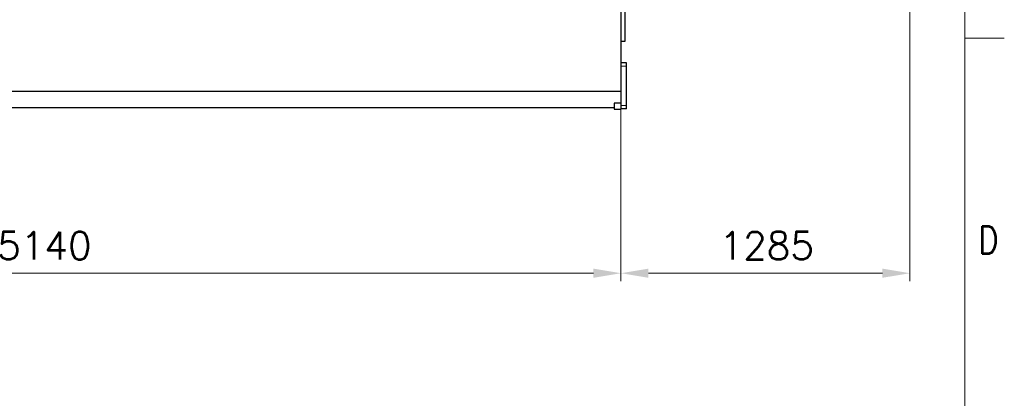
# Model space of a CAD drawing. Header units: inches. Extents: x 0 to 20790, y -12 to 14700.
# Tile 330 of 341: x 16411 to 20790, y 7497 to 9183. Entities that reach past the tile are written whole.
import ezdxf

# ---------------------------------------------------------------- set-up
doc = ezdxf.new("R2010")
doc.units = ezdxf.units.IN
for name, color, linetype, true_color in [('1', 7, 'Continuous', 0xffffff), ('210', 7, 'Continuous', 0xffffff), ('254', 7, 'Continuous', 0xffffff)]:
    doc.layers.add(name, color=color, linetype=linetype, true_color=true_color)
doc.styles.add('latin_extended', font='simplex.shx')
doc.dimstyles.get("Standard").update_dxf_attribs({"dimtxt": 0.18, "dimasz": 0.18, "dimexe": 0.18, "dimexo": 0.0625, "dimgap": 0.09, "dimtad": 0, "dimtih": 1, "dimtoh": 1, "dimdec": 4, "dimzin": 0, "dimdsep": 46, "dimtxsty": 'Standard', "dimcen": 0.09, "dimadec": 0, "dimazin": 0, "dimtfac": 1, "dimtdec": 4, "dimtofl": 0, "dimtmove": 0, "dimatfit": 3, "dimfxl": 1, "dimtolj": 1, "dimtzin": 0, "dimarcsym": 0})

# ---------------------------------------------------------------- blocks, each defined once
blk = doc.blocks.new('_U2')
at = {"layer": '254', "color": 3, "linetype": 'Continuous', "lineweight": 13, "transparency": 16777216}
for p, q in [((20370.1, 11480), (20370.1, 8018.7)), ((19085.1, 10290.6), (19085.1, 8018.7)), ((20247.6, 8053.7), (19207.6, 8053.7))]:
    blk.add_line(p, q, dxfattribs=at)
at = {"layer": '254', "color": 3, "transparency": 16777216}
for points in [[(19207.6, 8074.1), (19207.6, 8033.3), (19085.1, 8053.7)], [(20247.6, 8033.3), (20247.6, 8074.1), (20370.1, 8053.7)]]:
    blk.add_solid(points, dxfattribs=at)
at = {"layer": 'Defpoints', "color": 0, "transparency": 16777216}
for p in [(20370.1, 11515), (19085.1, 10325.6), (19085.1, 8053.7)]:
    blk.add_point(p, dxfattribs=at)
at = {"layer": '254', "color": 2, "lineweight": 13, "transparency": 16777216, "insert": (19523.5, 8237.4), "char_height": 122.5, "attachment_point": 1, "style": 'latin_extended'}
blk.add_mtext('\\A1;1285', dxfattribs=at)
blk = doc.blocks.new('_U11')
at = {"layer": '254', "color": 3, "linetype": 'Continuous', "lineweight": 13, "transparency": 16777216}
for p, q in [((13945.1, 9647.6), (13945.1, 8018.7)), ((19085.1, 9532.6), (19085.1, 8018.7)), ((18962.6, 8053.7), (14067.6, 8053.7))]:
    blk.add_line(p, q, dxfattribs=at)
at = {"layer": '254', "color": 3, "transparency": 16777216}
for points in [[(14067.6, 8074.1), (14067.6, 8033.3), (13945.1, 8053.7)], [(18962.6, 8033.3), (18962.6, 8074.1), (19085.1, 8053.7)]]:
    blk.add_solid(points, dxfattribs=at)
at = {"layer": 'Defpoints', "color": 0, "transparency": 16777216}
for p in [(13945.1, 9682.6), (19085.1, 9567.6), (13945.1, 8053.7)]:
    blk.add_point(p, dxfattribs=at)
at = {"layer": '254', "color": 2, "lineweight": 13, "transparency": 16777216, "insert": (16311, 8237.4), "char_height": 122.5, "attachment_point": 1, "style": 'latin_extended'}
blk.add_mtext('\\A1;5140', dxfattribs=at)

msp = doc.modelspace()

# ---------------------------------------------------------------- linework, layer by layer
at = {"layer": '1', "color": 2, "linetype": 'Continuous', "lineweight": 25}
for p, q in [((19085.135, 9292.088), (19085.135, 8864.197)), ((19103.135, 9162.592), (19103.135, 9237.592)), ((19103.135, 9087.592), (19103.135, 9162.592)), ((19085.135, 9087.592), (19103.135, 9087.592)), ((19110.135, 8990.092), (19085.135, 8990.092)), ((19110.135, 8975.092), (19110.135, 8990.092)), ((19110.135, 8800.092), (19110.135, 8975.092)), ((13885.135, 8864.197), (19085.135, 8864.197)), ((19085.135, 8864.197), (19085.135, 8810.792)), ((19055.135, 8810.792), (19055.135, 8784.592)), ((19085.135, 8810.792), (19055.135, 8810.792)), ((19085.135, 8810.792), (19085.135, 8784.592)), ((13915.135, 8791.592), (19055.135, 8791.592)), ((19055.135, 8784.592), (19085.135, 8784.592)), ((19110.135, 8785.092), (19085.135, 8785.092)), ((19110.135, 8785.092), (19110.135, 8800.092))]:
    msp.add_line(p, q, dxfattribs=at)
at = {"layer": '1', "color": 110, "linetype": 'Continuous', "lineweight": 13}
for p, q in [((19110.135, 8975.092), (19085.135, 8975.092)), ((19110.135, 8800.092), (19085.135, 8800.092))]:
    msp.add_line(p, q, dxfattribs=at)
at = {"layer": '210', "color": 7, "linetype": 'Continuous', "lineweight": 18}
for p, q in [((20615, 175), (20615, 14525)), ((20790, 9100), (20615, 9100))]:
    msp.add_line(p, q, dxfattribs=at)

# ---------------------------------------------------------------- texts
at = {"layer": '210', "color": 211, "linetype": 'Continuous', "lineweight": 18, "insert": (20673.721, 8140.689), "char_height": 122.5, "attachment_point": 7, "line_spacing_factor": 0.963855, "style": 'latin_extended'}
msp.add_mtext('\\W0.8203;D', dxfattribs=at)

# ---------------------------------------------------------------- dimensions: what is measured, and where the dimension line sits
at = {"layer": '254', "color": 2, "linetype": 'Continuous', "lineweight": 13}
for base, p1, p2, picture, middle in [((19085.135, 8053.696), (20370.135, 11515.025), (19085.135, 10325.592), '_U2', (19727.635, 8053.696)), ((13945.135, 8053.696), (19085.135, 9567.592), (13945.135, 9682.592), '_U11', (16515.135, 8053.696))]:
    dim = msp.add_linear_dim(base=base, p1=p1, p2=p2, dimstyle='Standard', override={"dimscale": 35, "dimtxt": 3.5, "dimasz": 3.5, "dimexe": 1, "dimexo": 1, "dimgap": 1.75, "dimtad": 1, "dimtih": 1, "dimtoh": 0, "dimdec": 2, "dimlfac": 1, "dimzin": 8, "dimdsep": 46, "dimlunit": 2, "dimtxsty": 'latin_extended', "dimsah": 1, "dimse1": 0, "dimse2": 0, "dimsd1": 0, "dimsd2": 0, "dimclrd": 3, "dimclre": 3, "dimclrt": 2, "dimtol": 0, "dimtm": -0.1, "dimtfac": 0.714286, "dimtdec": 3, "dimtofl": 1, "dimtmove": 0, "dimtzin": 8, "dimlwd": 13, "dimlwe": 13}, dxfattribs=at)
    dim.commit()
    dim.dimension.update_dxf_attribs({"geometry": picture, "text_midpoint": middle, "dimtype": 160})

doc.saveas('drawing.dxf')
